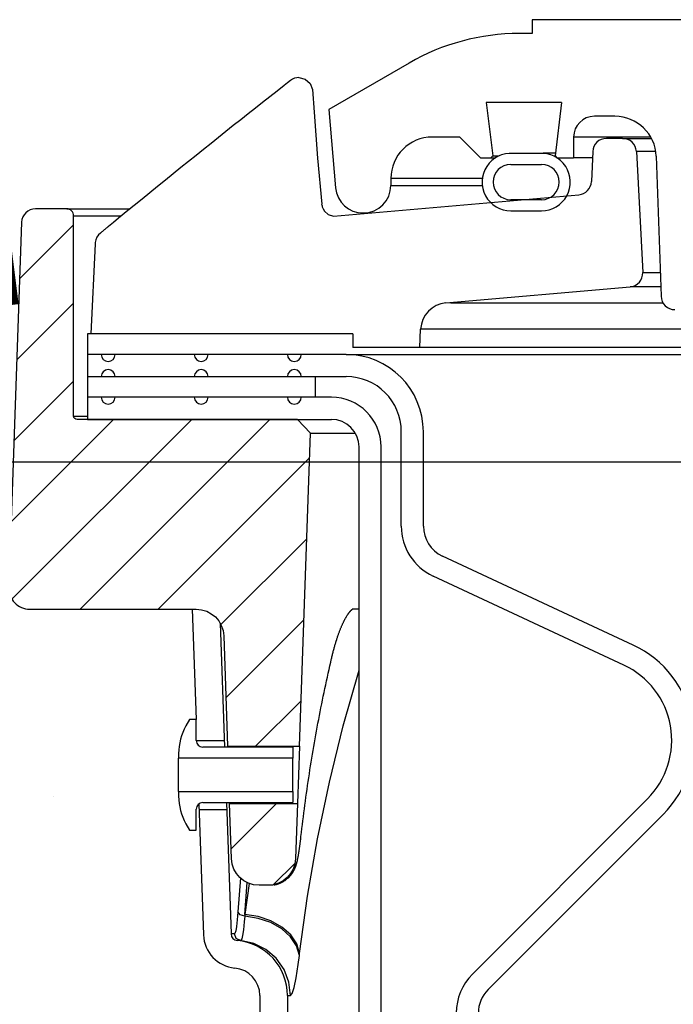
# Model space of a CAD drawing. Extents: x -169 to 2224, y 0 to 2796.
# Tile 383 of 530: x 1791.12 to 1794.08, y 981.56 to 986.02. Entities that reach past the tile are written whole.
import ezdxf

# ---------------------------------------------------------------- set-up
doc = ezdxf.new("R2010")
doc.units = 0
doc.header["$MEASUREMENT"] = 0
for name, color, linetype in [('CONCRETE-HATCH', 2, 'CONTINUOUS'), ('SPILL-BUCKET', 1, 'CONTINUOUS'), ('TANK-SLAB', 6, 'CONTINUOUS')]:
    doc.layers.add(name, color=color, linetype=linetype)
doc.layers.add('FREEZE-LINES', color=8, linetype='CONTINUOUS', plot=False)
pattern_1 = [(45, (6911.0289, -316.1318), (-0.176776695, 0.176776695), [])]

msp = doc.modelspace()

# ---------------------------------------------------------------- hatches: boundary and pattern name
at = {"layer": 'CONCRETE-HATCH'}
h = msp.add_hatch(dxfattribs=at)
h.set_pattern_fill('AR-CONC', color=256, scale=2.67, style=0)
h.set_pattern_definition([(50, (-431.81, 11.739), (19.15085, -1.67548), [2.0025, -22.0275]), (355, (-431.81, 11.739), (-3.70466, 20.08353), [1.602, -17.622]), (100.45144, (-430.214, 11.6), (15.44619, 18.40805), [1.70186, -18.7205]), (46.1842, (-431.81, 17.08), (28.49534, -4.41936), [3.00375, -33.04125]), (96.6356, (-429.436, 16.71), (24.95547, 26.00897), [2.5528, -28.08076]), (351.1842, (-431.81, 17.08), (24.95547, 26.00897), [2.403, -26.433]), (21, (-429.14, 15.744), (15.93742, -10.74992), [2.0025, -22.0275]), (326, (-429.14, 15.744), (6.49652, 19.3615), [1.602, -17.622]), (71.45144, (-427.812, 14.848), (22.43394, 8.61158), [1.70186, -18.7205]), (37.5, (-431.81, 11.739), (0.324668, 8.888266), [0, -17.4084, 0, -17.889, 0, -17.68875]), (7.5, (-431.81, 11.739), (7.023957, 10.530793), [0, -10.1994, 0, -17.0079, 0, -6.74175]), (327.5, (-437.764, 11.739), (14.25306, -0.602215), [0, -6.675, 0, -20.826, 0, -27.6345]), (317.5, (-440.434, 11.739), (15.57107, 2.6728), [0, -8.6775, 0, -13.8306, 0, -19.6245])])
h.paths.add_polyline_path([(1793.14107, 984.5961), (1776.70142, 984.5961), (1776.70142, 977.93159), (1793.14107, 977.93159)])
at = {"layer": 'SPILL-BUCKET'}
h = msp.add_hatch(dxfattribs=at)
h.set_pattern_fill('ANSI31', scale=2, style=0)
h.set_pattern_definition(pattern_1)
edge = h.paths.add_edge_path()
edge.add_line((1792.38707, 982.72859), (1792.43653, 984.14504))
edge.add_line((1792.43653, 984.14504), (1792.37832, 984.20746))
edge.add_line((1792.37832, 984.20746), (1791.38022, 984.20746))
edge.add_arc((1791.3799, 984.22276), 0.01531, -178.81278, -88.81278, ccw=False)
edge.add_line((1791.36459, 984.22245), (1791.36459, 985.12868))
edge.add_arc((1791.33334, 985.12868), 0.03125, -360, -270)
edge.add_line((1791.33334, 985.15993), (1791.19153, 985.15993))
edge.add_arc((1791.19153, 985.09743), 0.0625, -270, -181.99998)
edge.add_line((1791.12906, 985.09961), (1791.07131, 983.44569))
edge.add_arc((1791.165, 983.44242), 0.09375, -181.99998, -90)
edge.add_line((1791.165, 983.34867), (1791.91947, 983.34867))
edge.add_arc((1791.91943, 983.22371), 0.12496, -358.01888, -270.01892, ccw=False)
edge.add_line((1792.04432, 983.22803), (1792.06176, 982.72859))
edge.add_line((1792.06176, 982.72859), (1792.38707, 982.72859))
h = msp.add_hatch(dxfattribs=at)
h.set_pattern_fill('ANSI31', scale=2, style=0)
h.set_pattern_definition(pattern_1)
edge = h.paths.add_edge_path()
edge.add_line((1792.0708, 982.46977), (1792.37803, 982.46977))
edge.add_line((1792.37803, 982.46977), (1792.36931, 982.22008))
edge.add_arc((1792.24443, 982.22448), 0.12496, -90.01848, -2.01878, ccw=False)
edge.add_line((1792.24439, 982.09952), (1792.20435, 982.09952))
edge.add_arc((1792.20439, 982.22448), 0.12496, -178.01897, -90.01895, ccw=False)
edge.add_line((1792.07951, 982.22016), (1792.0708, 982.46977))

# ---------------------------------------------------------------- linework, layer by layer
at = {"layer": 'FREEZE-LINES', "linetype": 'Continuous'}
msp.add_line((1468.41345, 984.01471), (1934.57169, 984.01471), dxfattribs=at)
at = {"layer": 'SPILL-BUCKET', "linetype": 'Continuous'}
for p, q in [((1797.62594, 986.0156), (1793.4413, 986.0156)), ((1793.4413, 986.0156), (1793.4413, 985.95314)), ((1793.4413, 985.95314), (1793.38281, 985.95314)), ((1792.88315, 985.81926), (1792.52005, 985.60963)), ((1792.52005, 985.60963), (1792.55106, 985.25523)), ((1793.5739, 985.64086), (1793.23274, 985.64086)), ((1793.23274, 985.64086), (1793.26233, 985.39993)), ((1793.5739, 985.64086), (1793.54432, 985.39993)), ((1793.81536, 985.5784), (1793.72236, 985.5784)), ((1793.1134, 985.48471), (1792.98848, 985.48471)), ((1793.1134, 985.48471), (1793.20708, 985.39103)), ((1793.63586, 985.48471), (1793.62867, 985.48471)), ((1793.62867, 985.48471), (1793.62867, 985.39103)), ((1793.65741, 985.48471), (1793.63586, 985.48471)), ((1793.69327, 985.48471), (1793.65741, 985.48471)), ((1793.97763, 985.48471), (1793.69327, 985.48471)), ((1793.20708, 985.39103), (1793.27463, 985.39103)), ((1793.25343, 985.39103), (1793.26233, 985.39993)), ((1793.26233, 985.39993), (1793.2696, 985.39993)), ((1793.2696, 985.39993), (1793.29141, 985.39993)), ((1793.47312, 985.41058), (1793.35451, 985.41058)), ((1793.51132, 985.41101), (1793.49066, 985.41101)), ((1793.5457, 985.41101), (1793.51132, 985.41101)), ((1793.54432, 985.39993), (1793.55322, 985.39103)), ((1793.55322, 985.39103), (1793.62867, 985.39103)), ((1793.63815, 985.39103), (1793.62867, 985.39103)), ((1793.66656, 985.39103), (1793.63815, 985.39103)), ((1793.7138, 985.39103), (1793.66656, 985.39103)), ((1794.00262, 985.39757), (1794.02473, 984.76427)), ((1793.34387, 985.36105), (1793.48377, 985.36105)), ((1792.80111, 985.29734), (1792.80111, 985.26611)), ((1793.48377, 985.20116), (1793.34387, 985.20116)), ((1793.34387, 985.15119), (1793.48377, 985.15119))]:
    msp.add_line(p, q, dxfattribs=at)
at = {"layer": 'SPILL-BUCKET', "color": 1, "linetype": 'Continuous'}
for p, q in [((1792.34647, 985.74058), (1792.33223, 985.72944)), ((1792.38495, 985.75387), (1792.41346, 985.74689)), ((1792.41346, 985.74689), (1792.43559, 985.72753)), ((1792.28545, 985.69275), (1792.25294, 985.66718)), ((1792.318, 985.7183), (1792.28545, 985.69275)), ((1792.33223, 985.72944), (1792.318, 985.7183)), ((1792.43559, 985.72753), (1792.44642, 985.7001)), ((1792.44642, 985.7001), (1792.45331, 985.59765)), ((1792.25294, 985.66718), (1792.22012, 985.64132)), ((1792.18733, 985.61543), (1792.15421, 985.58923)), ((1792.22012, 985.64132), (1792.18733, 985.61543)), ((1792.12112, 985.56301), (1792.0877, 985.53646)), ((1792.15421, 985.58923), (1792.12112, 985.56301)), ((1792.45331, 985.59765), (1792.46953, 985.38894)), ((1792.0877, 985.53646), (1792.05431, 985.5099)), ((1792.02056, 985.483), (1791.98684, 985.45608)), ((1792.05431, 985.5099), (1792.02056, 985.483)), ((1793.85046, 985.47847), (1793.77744, 985.47847)), ((1793.85046, 985.47847), (1793.85865, 985.47847)), ((1791.95276, 985.42881), (1791.91871, 985.40152)), ((1791.98684, 985.45608), (1791.95276, 985.42881)), ((1791.91871, 985.40152), (1791.88426, 985.37386)), ((1792.46953, 985.38894), (1792.48867, 985.18038)), ((1793.71504, 985.41873), (1793.70913, 985.28336)), ((1793.91283, 985.41928), (1793.94149, 984.87248)), ((1791.84985, 985.34618), (1791.8149, 985.31801)), ((1791.88426, 985.37386), (1791.84985, 985.34618)), ((1791.8149, 985.31801), (1791.77998, 985.28982)), ((1791.74478, 985.26136), (1791.70962, 985.23287)), ((1791.77998, 985.28982), (1791.74478, 985.26136)), ((1791.67418, 985.20411), (1791.63877, 985.17532)), ((1791.70962, 985.23287), (1791.67418, 985.20411)), ((1792.54169, 985.12671), (1793.65218, 985.22386)), ((1791.63877, 985.17532), (1791.60306, 985.14624)), ((1792.48923, 985.17496), (1792.49031, 985.16954)), ((1792.49031, 985.16954), (1792.49393, 985.15931)), ((1792.49393, 985.15931), (1792.49998, 985.14924)), ((1791.56739, 985.11713), (1791.54473, 985.09861)), ((1791.60306, 985.14624), (1791.56739, 985.11713)), ((1792.49998, 985.14924), (1792.51769, 985.13361)), ((1792.51769, 985.13361), (1792.54158, 985.12674)), ((1791.50783, 985.06842), (1791.50552, 985.06653)), ((1791.51016, 985.07032), (1791.50783, 985.06842)), ((1791.51255, 985.07226), (1791.51016, 985.07032)), ((1791.51495, 985.07423), (1791.51255, 985.07226)), ((1791.51742, 985.07624), (1791.51495, 985.07423)), ((1791.5199, 985.07827), (1791.51742, 985.07624)), ((1791.521, 985.07917), (1791.5199, 985.07827)), ((1791.5221, 985.08007), (1791.521, 985.07917)), ((1791.54473, 985.09861), (1791.52209, 985.08007)), ((1791.48721, 985.05167), (1791.48577, 985.05051)), ((1791.48866, 985.05284), (1791.48721, 985.05167)), ((1791.4906, 985.05441), (1791.48866, 985.05284)), ((1791.49256, 985.056), (1791.4906, 985.05441)), ((1791.49461, 985.05767), (1791.49256, 985.056)), ((1791.49668, 985.05935), (1791.49461, 985.05767)), ((1791.49885, 985.06111), (1791.49668, 985.05935)), ((1791.50103, 985.06288), (1791.49885, 985.06111)), ((1791.50327, 985.0647), (1791.50103, 985.06288)), ((1791.50552, 985.06653), (1791.50327, 985.0647)), ((1791.46232, 985.00184), (1791.44267, 984.59469)), ((1791.4624, 985.00275), (1791.46232, 985.00184)), ((1791.46251, 985.00399), (1791.4624, 985.00275)), ((1791.46262, 985.00527), (1791.46251, 985.00399)), ((1791.46269, 985.00616), (1791.46262, 985.00527)), ((1791.46277, 985.00708), (1791.46269, 985.00616)), ((1793.04981, 984.73396), (1793.88456, 984.80699)), ((1791.42702, 984.59469), (1791.42702, 984.20746)), ((1792.62935, 984.59469), (1791.42702, 984.59469)), ((1792.62935, 984.59469), (1792.62935, 984.53223)), ((1792.93156, 984.53223), (1792.93596, 984.61606)), ((1792.59857, 984.50101), (1791.42705, 984.50101)), ((1792.93156, 984.53223), (1792.62935, 984.53223)), ((1791.42705, 984.40107), (1792.59857, 984.40107)), ((1792.53192, 984.30739), (1791.42702, 984.30739)), ((1791.42702, 984.20746), (1792.53192, 984.20746)), ((1792.8484, 983.72437), (1792.8484, 984.15124)), ((1792.94833, 983.72437), (1792.94833, 984.15124)), ((1792.65683, 969.88498), (1792.65683, 984.08254)), ((1792.75677, 969.88498), (1792.75677, 984.08254)), ((1793.8988, 983.18606), (1793.03452, 983.58908)), ((1793.85656, 983.09549), (1792.99229, 983.49851)), ((1791.90122, 983.34867), (1791.91867, 982.84901)), ((1792.02844, 983.28483), (1792.04801, 982.72449)), ((1791.88986, 982.84901), (1791.87336, 982.82044)), ((1791.91984, 982.84901), (1791.88986, 982.84901)), ((1791.91984, 982.75448), (1791.91984, 982.84901)), ((1792.04694, 982.7552), (1792.04693, 982.75532)), ((1792.35704, 982.72449), (1791.94982, 982.72449)), ((1792.06191, 982.72564), (1792.06185, 982.72689)), ((1792.062, 982.72388), (1792.06191, 982.72564)), ((1792.35704, 982.72449), (1792.35704, 982.67463)), ((1791.83989, 982.69552), (1791.83989, 982.67463)), ((1791.83989, 982.66889), (1791.83989, 982.67463)), ((1792.35704, 982.67463), (1791.83989, 982.67463)), ((1791.83989, 982.65253), (1791.83989, 982.66889)), ((1792.35704, 982.66889), (1792.35704, 982.67463)), ((1792.35704, 982.65253), (1792.35704, 982.66889)), ((1791.83989, 982.62805), (1791.83989, 982.65253)), ((1791.83989, 982.59918), (1791.83989, 982.62805)), ((1792.35704, 982.62805), (1792.35704, 982.65253)), ((1792.35704, 982.59918), (1792.35704, 982.62805)), ((1791.83989, 982.57031), (1791.83989, 982.59918)), ((1792.35704, 982.57031), (1792.35704, 982.59918)), ((1791.83989, 982.54583), (1791.83989, 982.57031)), ((1791.83989, 982.52948), (1791.83989, 982.54583)), ((1791.83989, 982.52373), (1791.83989, 982.52948)), ((1792.35704, 982.54583), (1792.35704, 982.57031)), ((1792.35704, 982.52948), (1792.35704, 982.54583)), ((1792.35704, 982.52373), (1792.35704, 982.52948)), ((1791.83989, 982.52373), (1792.35704, 982.52373)), ((1791.83989, 982.52373), (1791.83989, 982.50284)), ((1792.35704, 982.52373), (1792.35704, 982.47387)), ((1793.17036, 981.69806), (1793.96317, 982.49088)), ((1791.91984, 982.34935), (1791.91984, 982.44389)), ((1791.93198, 982.46798), (1791.95267, 981.87522)), ((1791.94982, 982.47387), (1792.35704, 982.47387)), ((1792.05676, 982.47387), (1792.07751, 981.87958)), ((1792.07074, 982.47313), (1792.07072, 982.47426)), ((1792.07077, 982.47138), (1792.07074, 982.47313)), ((1793.24102, 981.62739), (1794.03384, 982.42021)), ((1791.87336, 982.37792), (1791.88986, 982.34935)), ((1791.88986, 982.34935), (1791.91984, 982.34935)), ((1792.20777, 981.60081), (1792.20777, 980.74812)), ((1792.33268, 981.60081), (1792.33268, 980.74812))]:
    msp.add_line(p, q, dxfattribs=at)
at = {"layer": 'SPILL-BUCKET', "color": 7, "linetype": 'Continuous'}
for p, q in [((1793.85046, 985.47847), (1793.98109, 985.47847)), ((1794.00049, 985.41928), (1793.91283, 985.41928)), ((1793.21489, 985.29734), (1792.80111, 985.29734)), ((1792.80111, 985.26611), (1793.21489, 985.26611)), ((1793.94149, 984.87248), (1794.02097, 984.87248)), ((1794.02326, 984.80699), (1793.88456, 984.80699)), ((1793.0716, 984.73396), (1794.03409, 984.73396)), ((1794.27217, 984.61606), (1792.93596, 984.61606)), ((1792.59857, 984.50101), (1794.44563, 984.50101)), ((1794.39816, 984.53223), (1792.93156, 984.53223)), ((1792.4576, 984.40107), (1792.4576, 984.30739)), ((1792.60897, 983.32904), (1792.60985, 983.33026)), ((1792.60985, 983.33026), (1792.61072, 983.33144)), ((1792.61072, 983.33144), (1792.61157, 983.33258)), ((1792.61157, 983.33258), (1792.6124, 983.33368)), ((1792.6124, 983.33368), (1792.61322, 983.33473)), ((1792.61322, 983.33473), (1792.61403, 983.33575)), ((1792.61403, 983.33575), (1792.61482, 983.33672)), ((1792.61482, 983.33672), (1792.61559, 983.33765)), ((1792.61559, 983.33765), (1792.61634, 983.33854)), ((1792.61634, 983.33854), (1792.61708, 983.33939)), ((1792.61708, 983.33939), (1792.6178, 983.34021)), ((1792.6178, 983.34021), (1792.6185, 983.34099)), ((1792.6185, 983.34099), (1792.61918, 983.34172)), ((1792.61918, 983.34172), (1792.61984, 983.34242)), ((1792.61984, 983.34242), (1792.62048, 983.34309)), ((1792.62048, 983.34309), (1792.6211, 983.34372)), ((1792.6211, 983.34372), (1792.6217, 983.34431)), ((1792.6217, 983.34431), (1792.62227, 983.34487)), ((1792.62227, 983.34487), (1792.62283, 983.34539)), ((1792.62283, 983.34539), (1792.62336, 983.34588)), ((1792.62336, 983.34588), (1792.62387, 983.34634)), ((1792.62387, 983.34634), (1792.62436, 983.34676)), ((1792.62436, 983.34676), (1792.62482, 983.34716)), ((1792.62482, 983.34716), (1792.62526, 983.34752)), ((1792.62526, 983.34752), (1792.62568, 983.34785)), ((1792.62568, 983.34785), (1792.62606, 983.34815)), ((1792.62606, 983.34815), (1792.62643, 983.34843)), ((1792.62643, 983.34843), (1792.62676, 983.34868)), ((1792.65674, 983.34867), (1792.62647, 983.34867)), ((1792.62676, 983.34868), (1792.62708, 983.3489)), ((1792.64165, 983.34867), (1792.62677, 983.34867)), ((1792.62708, 983.3489), (1792.62736, 983.34909)), ((1792.62736, 983.34909), (1792.62756, 983.34923)), ((1792.62756, 983.34923), (1792.62773, 983.34934)), ((1792.62773, 983.34934), (1792.62787, 983.34942)), ((1792.62787, 983.34942), (1792.62799, 983.3495)), ((1792.62799, 983.3495), (1792.62812, 983.34957)), ((1792.62812, 983.34957), (1792.62821, 983.34962)), ((1792.62821, 983.34962), (1792.62827, 983.34966)), ((1792.62827, 983.34966), (1792.62829, 983.34967)), ((1792.65685, 983.34867), (1792.64165, 983.34867)), ((1792.58364, 983.2841), (1792.58474, 983.28645)), ((1792.58474, 983.28645), (1792.58583, 983.28875)), ((1792.58583, 983.28875), (1792.58693, 983.29101)), ((1792.58693, 983.29101), (1792.58801, 983.29322)), ((1792.58801, 983.29322), (1792.5891, 983.2954)), ((1792.5891, 983.2954), (1792.59018, 983.29752)), ((1792.59018, 983.29752), (1792.59125, 983.2996)), ((1792.59125, 983.2996), (1792.59228, 983.30157)), ((1792.59228, 983.30157), (1792.5933, 983.30349)), ((1792.5933, 983.30349), (1792.59437, 983.30545)), ((1792.59437, 983.30545), (1792.59543, 983.30738)), ((1792.59543, 983.30738), (1792.59648, 983.30924)), ((1792.59648, 983.30924), (1792.59752, 983.31107)), ((1792.59752, 983.31107), (1792.59854, 983.31283)), ((1792.59854, 983.31283), (1792.59956, 983.31456)), ((1792.59956, 983.31456), (1792.60057, 983.31622)), ((1792.60057, 983.31622), (1792.60156, 983.31785)), ((1792.60156, 983.31785), (1792.60253, 983.31942)), ((1792.60253, 983.31942), (1792.6035, 983.32094)), ((1792.6035, 983.32094), (1792.60444, 983.3224)), ((1792.60444, 983.3224), (1792.60538, 983.32382)), ((1792.60538, 983.32382), (1792.60629, 983.32518)), ((1792.60629, 983.32518), (1792.60719, 983.3265)), ((1792.60719, 983.3265), (1792.60808, 983.32779)), ((1792.60808, 983.32779), (1792.60897, 983.32904)), ((1792.56575, 983.24035), (1792.56687, 983.24343)), ((1792.56687, 983.24343), (1792.568, 983.24647)), ((1792.568, 983.24647), (1792.56913, 983.24947)), ((1792.56913, 983.24947), (1792.57027, 983.25242)), ((1792.57027, 983.25242), (1792.5714, 983.25534)), ((1792.5714, 983.25534), (1792.57254, 983.25821)), ((1792.57254, 983.25821), (1792.57367, 983.26105)), ((1792.57367, 983.26105), (1792.57478, 983.26376)), ((1792.57478, 983.26376), (1792.57588, 983.26644)), ((1792.57588, 983.26644), (1792.577, 983.2691)), ((1792.577, 983.2691), (1792.57811, 983.27171)), ((1792.57811, 983.27171), (1792.57922, 983.27428)), ((1792.57922, 983.27428), (1792.58033, 983.2768)), ((1792.58033, 983.2768), (1792.58144, 983.27928)), ((1792.58144, 983.27928), (1792.58254, 983.28171)), ((1792.58254, 983.28171), (1792.58364, 983.2841)), ((1792.55017, 983.1929), (1792.55127, 983.19657)), ((1792.55127, 983.19657), (1792.55237, 983.20018)), ((1792.55237, 983.20018), (1792.55347, 983.20376)), ((1792.55347, 983.20376), (1792.55568, 983.21078)), ((1792.55568, 983.21078), (1792.55679, 983.21423)), ((1792.55679, 983.21423), (1792.5579, 983.21764)), ((1792.5579, 983.21764), (1792.55901, 983.22101)), ((1792.55901, 983.22101), (1792.56013, 983.22434)), ((1792.56013, 983.22434), (1792.56125, 983.22762)), ((1792.56125, 983.22762), (1792.56237, 983.23087)), ((1792.56237, 983.23087), (1792.56349, 983.23407)), ((1792.56349, 983.23407), (1792.56462, 983.23723)), ((1792.56462, 983.23723), (1792.56575, 983.24035)), ((1792.5383, 983.14982), (1792.53937, 983.15397)), ((1792.53937, 983.15397), (1792.54045, 983.15809)), ((1792.54045, 983.15809), (1792.54152, 983.16212)), ((1792.54152, 983.16212), (1792.54259, 983.16612)), ((1792.54259, 983.16612), (1792.54366, 983.17007)), ((1792.54366, 983.17007), (1792.54474, 983.17399)), ((1792.54474, 983.17399), (1792.54582, 983.17785)), ((1792.54582, 983.17785), (1792.5469, 983.18168)), ((1792.5469, 983.18168), (1792.54799, 983.18546)), ((1792.54799, 983.18546), (1792.54908, 983.18921)), ((1792.54908, 983.18921), (1792.55017, 983.1929)), ((1792.52484, 983.09292), (1792.52858, 983.10934)), ((1792.52858, 983.10934), (1792.52937, 983.11281)), ((1792.52937, 983.11281), (1792.53017, 983.11628)), ((1792.53017, 983.11628), (1792.53112, 983.12039)), ((1792.53112, 983.12039), (1792.53208, 983.12446)), ((1792.53208, 983.12446), (1792.53311, 983.12882)), ((1792.53311, 983.12882), (1792.53415, 983.13313)), ((1792.53415, 983.13313), (1792.53519, 983.13738)), ((1792.53519, 983.13738), (1792.53623, 983.14159)), ((1792.53623, 983.14159), (1792.53726, 983.14572)), ((1792.53726, 983.14572), (1792.5383, 983.14982)), ((1792.51727, 983.05913), (1792.52113, 983.0765)), ((1792.52113, 983.0765), (1792.52484, 983.09292)), ((1792.5854, 982.82055), (1792.65683, 983.07255)), ((1792.50592, 983.007), (1792.50966, 983.02438)), ((1792.50966, 983.02438), (1792.51344, 983.04177)), ((1792.51344, 983.04177), (1792.51727, 983.05913)), ((1792.49858, 982.97218), (1792.50223, 982.98959)), ((1792.50223, 982.98959), (1792.50592, 983.007)), ((1792.48788, 982.91986), (1792.4914, 982.93731)), ((1792.4914, 982.93731), (1792.49497, 982.95475)), ((1792.49497, 982.95475), (1792.49858, 982.97218)), ((1792.47757, 982.86745), (1792.48097, 982.88493)), ((1792.48097, 982.88493), (1792.4844, 982.9024)), ((1792.4844, 982.9024), (1792.48788, 982.91986)), ((1792.47092, 982.83246), (1792.47423, 982.84996)), ((1792.47423, 982.84996), (1792.47757, 982.86745)), ((1792.46127, 982.77988), (1792.46444, 982.79742)), ((1792.46444, 982.79742), (1792.46766, 982.81494)), ((1792.46766, 982.81494), (1792.47092, 982.83246)), ((1792.52272, 982.56607), (1792.5854, 982.82055)), ((1792.45505, 982.74479), (1792.45814, 982.76235)), ((1792.45814, 982.76235), (1792.46127, 982.77988)), ((1792.44605, 982.69208), (1792.44901, 982.70966)), ((1792.44901, 982.70966), (1792.45201, 982.72723)), ((1792.45201, 982.72723), (1792.45505, 982.74479)), ((1792.44027, 982.65689), (1792.44314, 982.67448)), ((1792.44314, 982.67448), (1792.44605, 982.69208)), ((1792.43194, 982.60403), (1792.43467, 982.62166)), ((1792.43467, 982.62166), (1792.43745, 982.63928)), ((1792.43745, 982.63928), (1792.44027, 982.65689)), ((1792.4266, 982.56876), (1792.42924, 982.5864)), ((1792.42924, 982.5864), (1792.43194, 982.60403)), ((1792.41892, 982.51579), (1792.42143, 982.53345)), ((1792.42143, 982.53345), (1792.42399, 982.55111)), ((1792.42399, 982.55111), (1792.4266, 982.56876)), ((1792.46885, 982.30944), (1792.52272, 982.56607)), ((1792.41402, 982.48043), (1792.41645, 982.49811)), ((1792.41645, 982.49811), (1792.41892, 982.51579)), ((1792.40701, 982.42733), (1792.4093, 982.44504)), ((1792.4093, 982.44504), (1792.41164, 982.46273)), ((1792.41164, 982.46273), (1792.41402, 982.48043)), ((1792.40256, 982.3919), (1792.40476, 982.40962)), ((1792.40476, 982.40962), (1792.40701, 982.42733)), ((1792.39621, 982.33871), (1792.39828, 982.35645)), ((1792.39828, 982.35645), (1792.4004, 982.37418)), ((1792.4004, 982.37418), (1792.40256, 982.3919)), ((1792.39226, 982.30443), (1792.39262, 982.30742)), ((1792.39262, 982.30742), (1792.39298, 982.31046)), ((1792.39298, 982.31046), (1792.39333, 982.31352)), ((1792.39333, 982.31352), (1792.39368, 982.31653)), ((1792.39368, 982.31653), (1792.39403, 982.3196)), ((1792.39403, 982.3196), (1792.39406, 982.3199)), ((1792.39406, 982.3199), (1792.39409, 982.3202)), ((1792.39409, 982.32019), (1792.39514, 982.32945)), ((1792.39514, 982.32945), (1792.39621, 982.33871)), ((1792.42387, 982.05097), (1792.46885, 982.30944)), ((1792.38647, 982.2606), (1792.38684, 982.26315)), ((1792.38684, 982.26315), (1792.3872, 982.26569)), ((1792.3872, 982.26569), (1792.38757, 982.26827)), ((1792.38757, 982.26827), (1792.38794, 982.27087)), ((1792.38794, 982.27087), (1792.3883, 982.27351)), ((1792.3883, 982.27351), (1792.38866, 982.27617)), ((1792.38866, 982.27617), (1792.38903, 982.27887)), ((1792.38903, 982.27887), (1792.38939, 982.28158)), ((1792.38939, 982.28158), (1792.38975, 982.28434)), ((1792.38975, 982.28434), (1792.39011, 982.28711)), ((1792.39011, 982.28711), (1792.39047, 982.28992)), ((1792.39047, 982.28992), (1792.39083, 982.29276)), ((1792.39083, 982.29276), (1792.39119, 982.29563)), ((1792.39119, 982.29563), (1792.39154, 982.29853)), ((1792.39154, 982.29853), (1792.3919, 982.30146)), ((1792.3919, 982.30146), (1792.39226, 982.30443)), ((1792.37874, 982.21601), (1792.37937, 982.21903)), ((1792.37937, 982.21903), (1792.37988, 982.22156)), ((1792.37988, 982.22156), (1792.38038, 982.22411)), ((1792.38038, 982.22411), (1792.38084, 982.22649)), ((1792.38084, 982.22649), (1792.38129, 982.22891)), ((1792.38129, 982.22891), (1792.38169, 982.23111)), ((1792.38169, 982.23111), (1792.38209, 982.23335)), ((1792.38209, 982.23335), (1792.38251, 982.23573)), ((1792.38251, 982.23573), (1792.38293, 982.23815)), ((1792.38293, 982.23815), (1792.38334, 982.24063)), ((1792.38334, 982.24063), (1792.38376, 982.24315)), ((1792.38376, 982.24315), (1792.38416, 982.24561)), ((1792.38416, 982.24561), (1792.38456, 982.24811)), ((1792.38456, 982.24811), (1792.38495, 982.25058)), ((1792.38495, 982.25058), (1792.38534, 982.25308)), ((1792.38534, 982.25308), (1792.38572, 982.25557)), ((1792.38572, 982.25557), (1792.3861, 982.25809)), ((1792.3861, 982.25809), (1792.38647, 982.2606)), ((1792.36391, 982.17059), (1792.36452, 982.17182)), ((1792.36452, 982.17182), (1792.3651, 982.17304)), ((1792.3651, 982.17304), (1792.36566, 982.17424)), ((1792.36566, 982.17424), (1792.36621, 982.17543)), ((1792.36621, 982.17543), (1792.36673, 982.17661)), ((1792.36673, 982.17661), (1792.36724, 982.17779)), ((1792.36724, 982.17779), (1792.36773, 982.17894)), ((1792.36773, 982.17894), (1792.36822, 982.18011)), ((1792.36822, 982.18011), (1792.36868, 982.18125)), ((1792.36868, 982.18125), (1792.36914, 982.18241)), ((1792.36914, 982.18241), (1792.36957, 982.18355)), ((1792.36957, 982.18355), (1792.37001, 982.18471)), ((1792.37001, 982.18471), (1792.37043, 982.18585)), ((1792.37043, 982.18585), (1792.37085, 982.18702)), ((1792.37085, 982.18702), (1792.37125, 982.18817)), ((1792.37125, 982.18817), (1792.37166, 982.18937)), ((1792.37166, 982.18937), (1792.37205, 982.19053)), ((1792.37205, 982.19053), (1792.37245, 982.19177)), ((1792.37245, 982.19177), (1792.37283, 982.19297)), ((1792.37283, 982.19297), (1792.37323, 982.19426)), ((1792.37323, 982.19426), (1792.37361, 982.19552)), ((1792.37361, 982.19552), (1792.37401, 982.19689)), ((1792.37401, 982.19689), (1792.3744, 982.19823)), ((1792.3744, 982.19823), (1792.37481, 982.19972)), ((1792.37481, 982.19972), (1792.37521, 982.20117)), ((1792.37521, 982.20117), (1792.37561, 982.20268)), ((1792.37561, 982.20268), (1792.37599, 982.20418)), ((1792.37599, 982.20418), (1792.37649, 982.20616)), ((1792.37649, 982.20616), (1792.37696, 982.20812)), ((1792.37696, 982.20812), (1792.37754, 982.21057)), ((1792.37754, 982.21057), (1792.37809, 982.21302)), ((1792.37809, 982.21302), (1792.37874, 982.21601)), ((1792.12023, 982.13284), (1792.10835, 981.9802)), ((1792.32884, 982.12698), (1792.33052, 982.12834)), ((1792.33052, 982.12834), (1792.33217, 982.12973)), ((1792.33217, 982.12973), (1792.33378, 982.13113)), ((1792.33378, 982.13113), (1792.33536, 982.13256)), ((1792.33536, 982.13256), (1792.3369, 982.13399)), ((1792.3369, 982.13399), (1792.33842, 982.13544)), ((1792.33842, 982.13544), (1792.33988, 982.1369)), ((1792.33988, 982.1369), (1792.34132, 982.13838)), ((1792.34132, 982.13838), (1792.34272, 982.13985)), ((1792.34272, 982.13985), (1792.34408, 982.14134)), ((1792.34408, 982.14134), (1792.34539, 982.14282)), ((1792.34539, 982.14282), (1792.34667, 982.14432)), ((1792.34667, 982.14432), (1792.34791, 982.1458)), ((1792.34791, 982.1458), (1792.34911, 982.14729)), ((1792.34911, 982.14729), (1792.35027, 982.14876)), ((1792.35027, 982.14876), (1792.35139, 982.15024)), ((1792.35139, 982.15024), (1792.35246, 982.15169)), ((1792.35246, 982.15169), (1792.35351, 982.15315)), ((1792.35351, 982.15315), (1792.35451, 982.15458)), ((1792.35451, 982.15458), (1792.35548, 982.15601)), ((1792.35548, 982.15601), (1792.3564, 982.15742)), ((1792.3564, 982.15742), (1792.35729, 982.15881)), ((1792.35729, 982.15881), (1792.35815, 982.16019)), ((1792.35815, 982.16019), (1792.35897, 982.16155)), ((1792.35897, 982.16155), (1792.35976, 982.16289)), ((1792.35976, 982.16289), (1792.36052, 982.16422)), ((1792.36052, 982.16422), (1792.36125, 982.16552)), ((1792.36125, 982.16552), (1792.36196, 982.16681)), ((1792.36196, 982.16681), (1792.36263, 982.16809)), ((1792.36263, 982.16809), (1792.36329, 982.16935)), ((1792.36329, 982.16935), (1792.36391, 982.17059)), ((1792.13994, 981.96767), (1792.15045, 982.11175)), ((1792.15891, 982.10809), (1792.13994, 981.96767)), ((1792.25043, 982.09952), (1792.24596, 982.09952)), ((1792.2723, 982.10144), (1792.27593, 982.10214)), ((1792.27593, 982.10214), (1792.27821, 982.10263)), ((1792.27821, 982.10263), (1792.28047, 982.10317)), ((1792.28047, 982.10317), (1792.28271, 982.10374)), ((1792.28271, 982.10374), (1792.28495, 982.10436)), ((1792.28495, 982.10436), (1792.28716, 982.10502)), ((1792.28716, 982.10502), (1792.28937, 982.10571)), ((1792.28937, 982.10571), (1792.29155, 982.10644)), ((1792.29155, 982.10644), (1792.29372, 982.10722)), ((1792.29372, 982.10722), (1792.29586, 982.10803)), ((1792.29586, 982.10803), (1792.29799, 982.10888)), ((1792.29799, 982.10888), (1792.3001, 982.10976)), ((1792.3001, 982.10976), (1792.30219, 982.11068)), ((1792.30219, 982.11068), (1792.30425, 982.11164)), ((1792.30425, 982.11164), (1792.3063, 982.11263)), ((1792.3063, 982.11263), (1792.30831, 982.11366)), ((1792.30831, 982.11366), (1792.31031, 982.11471)), ((1792.31031, 982.11471), (1792.31228, 982.11581)), ((1792.31228, 982.11581), (1792.31423, 982.11693)), ((1792.31423, 982.11693), (1792.31615, 982.11808)), ((1792.31615, 982.11808), (1792.31805, 982.11927)), ((1792.31805, 982.11927), (1792.31991, 982.12049)), ((1792.31991, 982.12049), (1792.32176, 982.12173)), ((1792.32176, 982.12173), (1792.32358, 982.12301)), ((1792.32358, 982.12301), (1792.32538, 982.12432)), ((1792.32538, 982.12432), (1792.32712, 982.12564)), ((1792.32712, 982.12564), (1792.32884, 982.12698)), ((1792.38783, 981.79101), (1792.42387, 982.05097)), ((1792.10835, 981.9802), (1792.10553, 981.9433)), ((1792.11838, 981.96563), (1792.10835, 981.9802)), ((1792.13935, 981.95921), (1792.11838, 981.96563)), ((1792.13935, 981.95921), (1792.13728, 981.93395)), ((1792.13994, 981.96767), (1792.13935, 981.95921)), ((1792.20017, 981.94999), (1792.13935, 981.95921)), ((1792.20081, 981.95849), (1792.13994, 981.96767)), ((1792.25728, 981.93061), (1792.20017, 981.94999)), ((1792.25799, 981.93913), (1792.20081, 981.95849)), ((1792.10213, 981.91344), (1792.09855, 981.89309)), ((1792.10553, 981.9433), (1792.10213, 981.91344)), ((1792.13728, 981.93395), (1792.13345, 981.89869)), ((1792.3072, 981.90226), (1792.25728, 981.93061)), ((1792.30799, 981.91077), (1792.25799, 981.93913)), ((1792.34778, 981.87514), (1792.30799, 981.91077)), ((1792.08121, 981.87958), (1792.07751, 981.87958)), ((1792.09231, 981.87958), (1792.08121, 981.87958)), ((1792.09352, 981.88011), (1792.09231, 981.87958)), ((1792.1008, 981.85923), (1792.09231, 981.87958)), ((1792.09475, 981.88167), (1792.09352, 981.88011)), ((1792.09855, 981.89309), (1792.09475, 981.88167)), ((1792.1292, 981.87184), (1792.12574, 981.85775)), ((1792.13345, 981.89869), (1792.1292, 981.87184)), ((1792.3469, 981.86664), (1792.3072, 981.90226)), ((1792.37399, 981.82592), (1792.3469, 981.86664)), ((1792.37494, 981.83439), (1792.34778, 981.87514)), ((1792.12059, 981.84958), (1792.1008, 981.85923)), ((1792.10953, 981.84958), (1792.10585, 981.84958)), ((1792.12059, 981.84958), (1792.10953, 981.84958)), ((1792.12226, 981.85048), (1792.12059, 981.84958)), ((1792.18046, 981.83645), (1792.12059, 981.84958)), ((1792.12574, 981.85775), (1792.12226, 981.85048)), ((1792.23533, 981.80908), (1792.18046, 981.83645)), ((1792.38681, 981.78256), (1792.37399, 981.82592)), ((1792.38783, 981.79101), (1792.37494, 981.83439)), ((1792.28187, 981.76914), (1792.23533, 981.80908)), ((1792.38139, 981.74061), (1792.38681, 981.78256)), ((1792.38681, 981.78256), (1792.38783, 981.79101)), ((1792.31729, 981.71902), (1792.28187, 981.76914)), ((1792.37192, 981.68074), (1792.38139, 981.74061)), ((1792.33943, 981.66175), (1792.31729, 981.71902)), ((1792.34696, 981.60081), (1792.33943, 981.66175)), ((1792.35421, 981.60986), (1792.36289, 981.63763)), ((1792.36289, 981.63763), (1792.37192, 981.68074)), ((1792.33268, 981.60081), (1792.33625, 981.60081)), ((1792.33625, 981.60081), (1792.34696, 981.60081)), ((1792.34696, 981.60081), (1792.347, 981.60081)), ((1792.347, 981.60081), (1792.35421, 981.60986))]:
    msp.add_line(p, q, dxfattribs=at)
at = {"layer": 'SPILL-BUCKET', "color": 7}
for p, q in [((1791.33334, 985.15993), (1791.61988, 985.15993)), ((1791.36459, 985.12868), (1791.58155, 985.12868)), ((1791.36459, 984.22245), (1791.42702, 984.22245)), ((1792.43653, 984.14504), (1792.64008, 984.14504)), ((1791.91984, 982.75532), (1792.04693, 982.75532)), ((1791.93285, 982.44304), (1792.05784, 982.44304))]:
    msp.add_line(p, q, dxfattribs=at)
at = {"layer": 'SPILL-BUCKET', "color": 1}
msp.add_line((1792.48923, 985.17496), (1792.48867, 985.18038), dxfattribs=at)
at = {"layer": 'SPILL-BUCKET', "color": 2, "linetype": 'Continuous'}
msp.add_line((1792.38707, 982.72859), (1792.37803, 982.46977), dxfattribs=at)
for points in [[(1792.38707, 982.72859), (1792.43653, 984.14504), (1792.37832, 984.20746), (1791.38022, 984.20746, -0.4142136), (1791.36459, 984.22245), (1791.36459, 985.12868, 0.4142136), (1791.33334, 985.15993), (1791.19153, 985.15993, 0.4040263), (1791.12906, 985.09961), (1791.07131, 983.44569, 0.4244747), (1791.165, 983.34867), (1791.91947, 983.34867, -0.404026), (1792.04432, 983.22803), (1792.06176, 982.72859), (1792.38707, 982.72859)], [(1792.0708, 982.46977), (1792.37803, 982.46977), (1792.36931, 982.22008, -0.4040247), (1792.24439, 982.09952), (1792.20435, 982.09952, -0.4040263), (1792.07951, 982.22016), (1792.0708, 982.46977)]]:
    msp.add_lwpolyline(points, format="xyb", dxfattribs=at)
at = {"layer": 'SPILL-BUCKET', "color": 7}
msp.add_lwpolyline([(1792.2723, 982.10144), (1792.26681, 982.10056), (1792.26028, 982.09977), (1792.25043, 982.09952)], dxfattribs=at)
at = {"layer": 'SPILL-BUCKET', "linetype": 'Continuous'}
for centre, radius, start, end in [((1793.38281, 984.95383), 0.99932, 90, 120), ((1793.72236, 985.48471), 0.09369, 90, 180), ((1793.81536, 985.39103), 0.18737, 2, 90), ((1792.98848, 985.29734), 0.18737, 90, 180), ((1793.34387, 985.2811), 0.12991, 85.29948, 270), ((1793.48377, 985.2811), 0.12991, 270, 94.70052), ((1793.34387, 985.2811), 0.07995, 90, 270), ((1793.48377, 985.2811), 0.07995, 270, 90), ((1792.6755, 985.26611), 0.12491, 185, 270), ((1792.6762, 985.26611), 0.12491, 270, 0), ((1794.08715, 984.76646), 0.06246, 182, 270)]:
    msp.add_arc(centre, radius, start, end, dxfattribs=at)
at = {"layer": 'SPILL-BUCKET', "color": 1, "linetype": 'Continuous'}
for centre, radius, start, end in [((1792.38495, 985.69141), 0.06246, 90, 128.05538), ((1793.77744, 985.41601), 0.06246, 90, 177.5), ((1793.85046, 985.41601), 0.06246, 3, 90), ((1793.64673, 985.28609), 0.06246, 275, 357.5), ((1791.52501, 985.00192), 0.06246, 128.92919, 175.28296), ((1793.87911, 984.86921), 0.06246, 275, 3), ((1793.0607, 984.60952), 0.12491, 95, 177), ((1792.59857, 984.15124), 0.34976, 0, 90), ((1792.59857, 984.15124), 0.24983, 0, 90), ((1792.53192, 984.08254), 0.22485, 0, 90), ((1792.53192, 984.08254), 0.12491, 0, 90), ((1793.09761, 983.72437), 0.24921, 180, 245), ((1793.09761, 983.72437), 0.14927, 180, 245), ((1793.69819, 982.75586), 0.47468, 315, 65), ((1793.69819, 982.75586), 0.37474, 315, 65), ((1792.08972, 982.69552), 0.24983, 150, 180), ((1791.94982, 982.75448), 0.02998, 180, 270), ((1792.08972, 982.50284), 0.24983, 180, 210), ((1791.94982, 982.44389), 0.02998, 90, 180), ((1792.10872, 981.88067), 0.15614, 182, 264.71849), ((1792.10872, 981.88067), 0.03123, 182, 264.71849), ((1792.08285, 981.60081), 0.24983, 0, 84.71849), ((1792.08285, 981.60081), 0.12491, 0, 84.71849), ((1793.34701, 981.5214), 0.24983, 135, 180), ((1793.34701, 981.5214), 0.1499, 135, 180)]:
    msp.add_arc(centre, radius, start, end, dxfattribs=at)
at = {"layer": 'SPILL-BUCKET', "color": 7, "linetype": 'Continuous'}
for centre, start, end in [((1791.52074, 984.50101), 180, 0), ((1791.94232, 984.50101), 180, 0), ((1792.36391, 984.50101), 180, 0), ((1791.52074, 984.40107), 0, 180), ((1791.94232, 984.40107), 0, 180), ((1792.36391, 984.40107), 0, 180), ((1791.52074, 984.30739), 180, 0), ((1791.94232, 984.30739), 180, 0), ((1792.36391, 984.30739), 180, 0)]:
    msp.add_arc(centre, 0.03123, start, end, dxfattribs=at)
at = {"layer": 'TANK-SLAB', "const_width": 0.29}
msp.add_lwpolyline([(1774.74827, 984.87275), (1778.74261, 984.37345), (1787.1026, 984.37345), (1791.09759, 984.87283)], dxfattribs=at)

doc.saveas('drawing.dxf')
